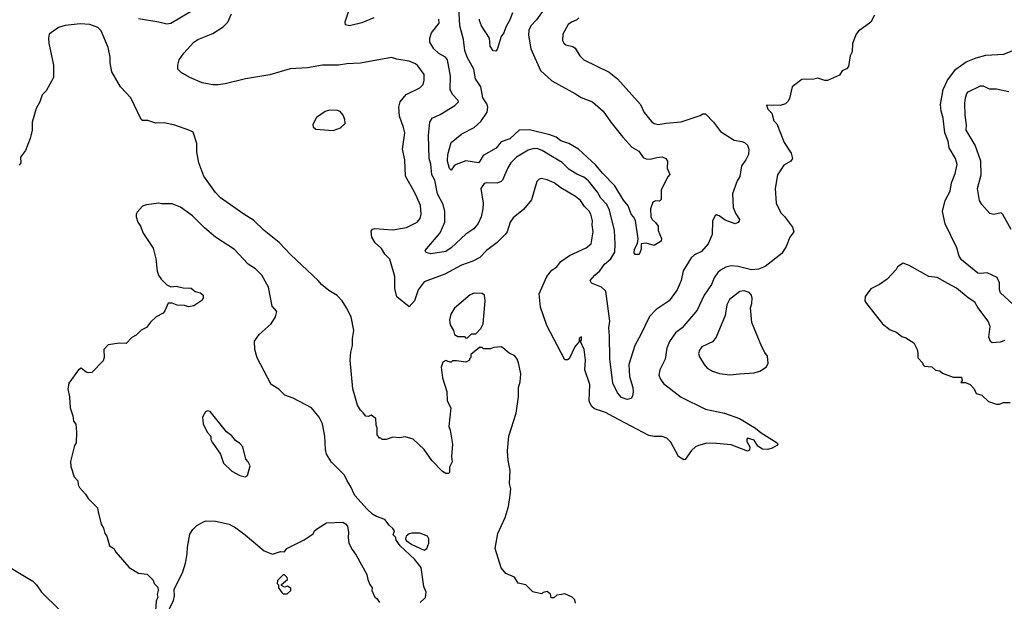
# Model space of a CAD drawing. Extents: x 1678431 to 1860718, y 384618 to 522882.
# Tile 438 of 473: x 1826278 to 1833552, y 466874 to 471171. Entities that reach past the tile are written whole.
import ezdxf

# ---------------------------------------------------------------- set-up
doc = ezdxf.new("R2010")
doc.units = 0

msp = doc.modelspace()

# ---------------------------------------------------------------- linework, layer by layer
at = {"layer": '0CON10XD'}
for points in [[(1828893.3, 471185), (1828805, 471147.1), (1828715, 471126), (1828685, 471132.5), (1828682, 471155), (1828728.1, 471295)], [(1830162.9, 471265), (1830095, 471169.2), (1830053.1, 471125), (1830038.5, 471095), (1830036.4, 471056.4), (1830052.9, 470955), (1830125.5, 470795.5), (1830208.9, 470718.9), (1830384.6, 470624.6), (1830425, 470596.9), (1830508.8, 470565), (1830587.5, 470495), (1830645.7, 470415), (1830733.3, 470303.3), (1830800.7, 470230.7), (1830850.9, 470200.9), (1830882.8, 470152.8), (1830905, 470143.1), (1830935, 470140), (1830985, 470154.2), (1831025, 470157.1), (1831051.2, 470145), (1831064.2, 470125), (1831060, 470075), (1831081.7, 470028.3), (1831065, 470010), (1831017.5, 469915), (1831016.4, 469843.6), (1831005, 469830), (1830975, 469832), (1830955, 469823.8), (1830937.1, 469775), (1830940, 469715), (1830950, 469695), (1830975, 469673.3), (1830993.8, 469645), (1830993.6, 469613.6), (1831020, 469555), (1831016, 469535), (1830965, 469503.8), (1830905, 469520), (1830870, 469515), (1830869.2, 469475), (1830855, 469437.5), (1830825, 469436.7), (1830818, 469448), (1830819.5, 469475), (1830842, 469518), (1830847.6, 469552.4), (1830827.6, 469687.6), (1830812.5, 469715), (1830794.6, 469735), (1830773.8, 469795), (1830737.8, 469837.8), (1830674.7, 469944.8), (1830585, 470034.6), (1830535, 470096.9), (1830405.8, 470215.8), (1830335, 470256.1), (1830276, 470276), (1830242.4, 470302.4), (1830195, 470320), (1830045, 470358.4), (1829966.7, 470355), (1829899, 470291), (1829835, 470270), (1829797.5, 470222.5), (1829701.1, 470168.9), (1829677.7, 470125), (1829666.5, 470115), (1829575, 470129.3), (1829501.9, 470101.9), (1829487.3, 470092.7), (1829465, 470059.2), (1829452.9, 470072.9), (1829438.9, 470125), (1829440.8, 470175), (1829465.4, 470264.6), (1829545, 470327.8), (1829635, 470374.4), (1829685, 470418.2), (1829731, 470489), (1829736.6, 470525), (1829728.9, 470548.9), (1829699.3, 470595), (1829684.5, 470675), (1829644.3, 470734.3), (1829634.1, 470805), (1829583.9, 470895), (1829566.5, 470945), (1829557.5, 471025), (1829530.3, 471125), (1829519.6, 471315)], [(1827565.5, 471244.5), (1827395, 471142.2), (1827365, 471139.5), (1827305.7, 471154.3), (1827155, 471176.7)], [(1829214.7, 469854.7), (1829193.2, 469903.2), (1829128.1, 470015), (1829122.5, 470135), (1829106.5, 470215), (1829122.5, 470335), (1829114.5, 470375), (1829085, 470457.5), (1829080, 470525), (1829088.6, 470565), (1829132.4, 470617.6), (1829233.2, 470666.8), (1829257.9, 470692.1), (1829265.5, 470724.5), (1829265.4, 470765.4), (1829220.3, 470830.3), (1829203.3, 470845), (1829155, 470866), (1829065, 470880), (1829025, 470892.5), (1828795, 470850.8), (1828695, 470845.7), (1828634.3, 470834.3), (1828515, 470834.3), (1828404.3, 470815.7), (1828275, 470808), (1828125.9, 470764.1), (1827945.7, 470734.3), (1827795, 470697.5), (1827745, 470690.8), (1827705, 470690.8), (1827625, 470706), (1827535, 470744), (1827471.2, 470781.2), (1827446.7, 470805), (1827446.7, 470835), (1827456.7, 470875), (1827491.2, 470925), (1827565, 471006.2), (1827594.4, 471025.6), (1827705, 471068.8), (1827780.3, 471119.7), (1827815, 471153.3), (1827844, 471215)], [(1832592.5, 471205), (1832565, 471152.5), (1832475, 471086.7), (1832457.5, 471065), (1832430, 470995), (1832427.5, 470935), (1832412.5, 470905), (1832400, 470825), (1832385, 470807.5), (1832355, 470792.5), (1832335, 470762.5), (1832245, 470723.3), (1832225, 470723.3), (1832175, 470740), (1832145, 470732.5), (1832055, 470730), (1831983.9, 470676.1), (1831965, 470590), (1831953, 470567), (1831935, 470550), (1831895, 470537.5), (1831795, 470540), (1831805, 470510), (1831835, 470480), (1831850, 470425), (1831872.1, 470402.1), (1831924.6, 470264.6), (1831977.5, 470185), (1831985.8, 470145), (1831974, 470125), (1831923.8, 470096.2), (1831877.1, 470025), (1831860, 469925), (1831865.5, 469815), (1831900.6, 469745), (1831927.8, 469717.8), (1831987.4, 469637.4), (1831996.5, 469605), (1831966.7, 469565), (1831939.5, 469495), (1831907.1, 469445), (1831785, 469347.5), (1831735, 469327.1), (1831685, 469322.7), (1831585, 469348.5), (1831535, 469352.5), (1831495, 469342.5), (1831455, 469321.4), (1831435.4, 469304.6), (1831408.9, 469265), (1831387.9, 469215), (1831333.6, 469135), (1831282.9, 469025), (1831172.9, 468895), (1831122.2, 468857.8), (1831079.4, 468795), (1831058.1, 468745), (1831047.5, 468662.5), (1831005.8, 468585), (1831000, 468545), (1831010.8, 468515), (1831034.6, 468484.6), (1831165, 468382.5), (1831345, 468292.9), (1831485, 468265.6), (1831595.4, 468225.4), (1831714.5, 468154.5), (1831755, 468118), (1831873.3, 468045), (1831877.5, 468035), (1831872.5, 468025), (1831837.5, 468005), (1831805, 467995.8), (1831765, 467998.6), (1831731.2, 468021.2), (1831703.1, 468065), (1831655, 468078.6), (1831648.6, 468071.4), (1831648.9, 468055), (1831671.5, 468015), (1831668.3, 467991.7), (1831655, 467983.8), (1831535, 468029.5), (1831425, 468041.5), (1831355, 468042.5), (1831293.4, 468026.6), (1831270.8, 468015), (1831241.4, 467988.6), (1831195, 467923.3), (1831185, 467918.8), (1831143.9, 467943.9), (1831089.2, 468049.2), (1831059.4, 468079.4), (1831025, 468091.5), (1830965, 468091.1), (1830925, 468099.5), (1830663.8, 468236.2), (1830605, 468268.1), (1830525.4, 468295.4), (1830504.6, 468314.6), (1830489.8, 468339.8), (1830484.4, 468355), (1830489.5, 468475), (1830453.5, 468585), (1830457.8, 468655), (1830448.6, 468735), (1830420, 468795), (1830427.5, 468805), (1830428.3, 468828.3), (1830410, 468815), (1830410, 468795), (1830378.8, 468755), (1830336.7, 468665), (1830325, 468657.5), (1830305, 468657.5), (1830173.3, 468913.3), (1830126.3, 469046.3), (1830116, 469145), (1830173.1, 469275), (1830209.3, 469320.7), (1830245, 469345.8), (1830275, 469384.2), (1830340.5, 469429.5), (1830463.8, 469485), (1830498.6, 469515), (1830514.4, 469605), (1830507.1, 469655), (1830509.5, 469685), (1830496.2, 469735), (1830485, 469757.5), (1830451.2, 469791.2), (1830420.8, 469835), (1830385, 469865.8), (1830275, 469928), (1830226.7, 469965), (1830175, 469987.5), (1830131.9, 469998.1), (1830115, 469994), (1830099.2, 469975), (1830058.7, 469841.3), (1829999.8, 469770.2), (1829922.8, 469707.2), (1829901.4, 469675), (1829880, 469605), (1829864.3, 469585), (1829805.7, 469525), (1829725.8, 469465), (1829676.1, 469413.9), (1829625, 469387.5), (1829541.2, 469358.8), (1829418.1, 469291.9), (1829265, 469234.4), (1829220.6, 469175), (1829194, 469095), (1829155, 469050), (1829064.3, 469125), (1829048.2, 469185), (1829050, 469275), (1829012.8, 469402.8), (1828975, 469439.6), (1828950.4, 469480.4), (1828905, 469522), (1828880, 469565), (1828875, 469610), (1828885, 469623.8), (1828901.2, 469628.8), (1829035, 469618.9), (1829135, 469636.9), (1829213.6, 469676.4), (1829236.3, 469703.7), (1829243.3, 469735), (1829238.8, 469798.8), (1829214.7, 469854.7)], [(1830409.2, 471185), (1830395, 471170), (1830355, 471154.2), (1830330.8, 471135), (1830290.8, 471065), (1830288.8, 471018.8), (1830298.3, 470998.3), (1830313.3, 470985), (1830363.9, 470973.9), (1830381.7, 470961.7), (1830416, 470905), (1830445, 470875.8), (1830632.8, 470782.8), (1830693.6, 470733.6), (1830864.3, 470545), (1830891.9, 470485), (1830945, 470419.4), (1830965, 470405.6), (1830995, 470397.1), (1831052.6, 470407.4), (1831165, 470415.8), (1831305, 470462.5), (1831325, 470476.7), (1831345, 470475.6), (1831404.5, 470414.5), (1831455, 470344.2), (1831555, 470282.5), (1831612.7, 470272.7), (1831633.2, 470263.2), (1831654.3, 470244.3), (1831664, 470215), (1831661.4, 470175), (1831641.4, 470135), (1831609.1, 470090.9), (1831597.3, 470012.7), (1831578.3, 469981.7), (1831544, 469885), (1831547.5, 469785), (1831567.6, 469737.6), (1831596.2, 469695), (1831593.3, 469685), (1831585, 469673.3), (1831563.9, 469663.9), (1831490.6, 469690.6), (1831445, 469723.3), (1831425, 469730), (1831415, 469722.5), (1831396.7, 469685), (1831394, 469585), (1831364, 469516), (1831315, 469459.4), (1831264.2, 469435), (1831237.6, 469412.4), (1831178.6, 469315), (1831165.6, 469245), (1831134.2, 469175), (1831075.4, 469094.6), (1830978.9, 469031.1), (1830931.1, 468978.9), (1830867.8, 468845), (1830822.2, 468765), (1830778.5, 468625), (1830783.3, 468535), (1830806.9, 468455), (1830810, 468425), (1830805, 468390), (1830795, 468372.5), (1830765, 468364.2), (1830725, 468379.2), (1830695, 468414), (1830658.8, 468485), (1830636.7, 468665), (1830635.4, 468835), (1830630.8, 468895), (1830636.6, 468945), (1830607.1, 469165), (1830575, 469194.5), (1830503.3, 469225), (1830492, 469245), (1830525.8, 469285), (1830564.6, 469315.4), (1830599.4, 469365), (1830644.5, 469405), (1830674.6, 469455), (1830677.9, 469515), (1830672.5, 469615), (1830636.2, 469765), (1830615.4, 469805), (1830572, 469852), (1830546.1, 469896.1), (1830480.1, 469980.1), (1830445, 470008.8), (1830395, 470029.6), (1830337.8, 470065), (1830285.8, 470115.8), (1830215, 470159.3), (1830138.6, 470205), (1830105, 470217.3), (1830075, 470219.1), (1830035, 470206.4), (1829948.6, 470155), (1829906.6, 470113.4), (1829885, 470078), (1829845.8, 469985), (1829836, 469975), (1829805, 469962.5), (1829725, 469966.9), (1829708.7, 469961.3), (1829685.7, 469924.3), (1829700.9, 469815), (1829699.6, 469775), (1829686.4, 469715), (1829664.5, 469665), (1829632.7, 469627.3), (1829575, 469586.5), (1829465, 469485.5), (1829425, 469458.8), (1829315, 469441.5), (1829281.7, 469451.7), (1829273.8, 469465), (1829383.6, 469596.4), (1829418.9, 469675), (1829418.7, 469755), (1829405.4, 469805), (1829364.1, 469885), (1829345.4, 469985), (1829323.8, 470025), (1829314.6, 470105), (1829303.1, 470145), (1829298.8, 470315), (1829308.6, 470415), (1829326.2, 470445), (1829385, 470471.4), (1829492.2, 470537.8), (1829518.8, 470565), (1829516.2, 470575), (1829475, 470619.4), (1829458.5, 470655), (1829461.5, 470755), (1829437.8, 470875), (1829423.7, 470893.7), (1829375, 470920.6), (1829336.9, 470955), (1829308.1, 471005), (1829307.8, 471035), (1829319.1, 471075), (1829375.7, 471145), (1829374.2, 471175)], [(1829918.1, 471221.9), (1829899.1, 471170.9), (1829868.9, 471115), (1829855.6, 471075), (1829833.8, 471046.2), (1829805, 470950), (1829795, 470940), (1829775, 470942.5), (1829754.4, 470975), (1829748.9, 471035), (1829690, 471125), (1829675.8, 471165), (1829674, 471175)], [(1830385, 466860), (1830380, 466885), (1830360, 466905), (1830305, 466930), (1830280, 466925), (1830245, 466920), (1830225, 466900), (1830205, 466900), (1830198.3, 466928.3), (1830175, 466947.5), (1830145, 466940), (1830135, 466930), (1830088.3, 466938.3), (1830070, 466945), (1830017, 466997), (1829959.3, 467009.3), (1829933, 467053), (1829869.3, 467079.3), (1829835, 467122.5), (1829790, 467265), (1829811.2, 467375), (1829865, 467492.5), (1829888.6, 467575), (1829902.2, 467657.8), (1829905.6, 467705), (1829895.8, 467745), (1829900.3, 467840.3), (1829885.7, 467915), (1829881.5, 467985), (1829892.5, 468095), (1829945.8, 468265), (1829964, 468385), (1829964, 468455), (1829976, 468495), (1829979.2, 468555), (1829963, 468637), (1829953.6, 468663.6), (1829935, 468687.5), (1829895, 468707.5), (1829848.3, 468748.3), (1829835, 468753.3), (1829780.7, 468749.3), (1829755, 468740), (1829705, 468740), (1829695, 468750), (1829675, 468750), (1829611.7, 468698.3), (1829610, 468675), (1829600, 468665), (1829600, 468655), (1829575, 468640), (1829505, 468650), (1829475, 468650), (1829465, 468640), (1829455, 468640), (1829425, 468652.5), (1829405, 468640), (1829392.5, 468605), (1829402.5, 468525), (1829433.3, 468425), (1829436.7, 468355), (1829463.9, 468303.9), (1829448, 468165), (1829458.6, 468138.6), (1829476, 468035), (1829468.8, 467945), (1829473.3, 467905), (1829452.5, 467865), (1829453, 467827), (1829445, 467817.5), (1829425, 467817.5), (1829402.3, 467832.3), (1829323.6, 467913.6), (1829265, 467996.7), (1829185, 468073.3), (1829125, 468090), (1829085, 468083.3), (1829035, 468087.5), (1828985, 468070), (1828955, 468070), (1828945, 468080), (1828935, 468080), (1828920, 468105), (1828920, 468155), (1828912.5, 468175), (1828910, 468225), (1828875, 468250), (1828855, 468240), (1828835, 468242.5), (1828815, 468267.5), (1828795, 468287.5), (1828774.1, 468324.1), (1828740, 468445), (1828718.6, 468655), (1828724.3, 468715), (1828737.5, 468765), (1828735.7, 468815), (1828747.1, 468875), (1828727.5, 468975), (1828693.2, 469043.2), (1828660, 469095), (1828623.2, 469133.2), (1828561.3, 469171.3), (1828508, 469215), (1828484, 469245), (1828280.8, 469435), (1828195, 469525.7), (1828085, 469612.9), (1828005, 469689.2), (1827933.8, 469735), (1827762.5, 469855), (1827725.8, 469895), (1827639.4, 470015), (1827600.8, 470115), (1827586, 470195), (1827586.1, 470256.1), (1827559.3, 470339.3), (1827535, 470353.3), (1827425, 470392), (1827345, 470409.2), (1827285, 470407.5), (1827225, 470426.2), (1827185, 470426.7), (1827176.7, 470435), (1827098, 470595), (1827024, 470675), (1826960, 470785), (1826947.7, 470852.3), (1826947.5, 470895), (1826932.9, 470965), (1826879.7, 471089.7), (1826855, 471113.3), (1826795.8, 471135.8), (1826725, 471142), (1826615, 471128), (1826565, 471113.8), (1826496.4, 471063.6), (1826490, 471035), (1826493, 470997), (1826527.5, 470835), (1826527.5, 470745), (1826473.6, 470646.4), (1826443.9, 470616.1), (1826426.7, 470565), (1826398.8, 470515), (1826370, 470415), (1826370.8, 470355), (1826355.8, 470294.2), (1826320, 470205), (1826283.3, 470155), (1826287.5, 470115), (1826275, 470097.5)], [(1833616.8, 469066.8), (1833523.3, 469153.3), (1833515.5, 469175), (1833516.8, 469226.8), (1833497.9, 469267.9), (1833425, 469301.4), (1833375, 469295.5), (1833355, 469299.2), (1833235, 469396), (1833218.6, 469425), (1833201.4, 469485), (1833116, 469664), (1833095.6, 469755), (1833114.5, 469835), (1833151.1, 469905), (1833162.2, 469965), (1833187.5, 470035), (1833202.7, 470102.7), (1833190, 470145), (1833144.3, 470225.7), (1833137.1, 470275), (1833111.6, 470335), (1833099.1, 470445), (1833084.5, 470495), (1833081.2, 470545), (1833100, 470655), (1833132.2, 470725), (1833193.1, 470806.9), (1833269.4, 470860.6), (1833345, 470890.5), (1833415, 470908.2), (1833547.3, 470917.3), (1833613.8, 470945)], [(1833602, 469622), (1833541.2, 469731.2), (1833527.5, 469745), (1833475, 469731.4), (1833445, 469740), (1833385.8, 469805), (1833368, 469835), (1833353.3, 469925), (1833381.5, 470025), (1833378.9, 470125), (1833336.8, 470245), (1833269.1, 470355), (1833272.5, 470395), (1833262.7, 470465), (1833260, 470555), (1833264.4, 470595), (1833274.3, 470625), (1833285, 470638), (1833375, 470681.9), (1833395, 470683.1), (1833440.2, 470660.2), (1833495, 470660.6), (1833585, 470641.4)], [(1828595, 470353.8), (1828648.3, 470371.7), (1828682.5, 470405), (1828680, 470435), (1828666.7, 470465), (1828645, 470492.5), (1828625, 470500), (1828566.4, 470503.6), (1828535, 470493.3), (1828470.7, 470449.3), (1828443, 470397), (1828445, 470380), (1828465, 470363.3), (1828595, 470353.8)], [(1829237.5, 466865), (1829275, 466902.5), (1829281.7, 466941.7), (1829263.9, 466983.9), (1829244, 467125), (1829195.4, 467185.4), (1829090, 467285), (1829060, 467325), (1829057.5, 467345), (1829036.7, 467365), (1829046.7, 467395), (1829035, 467412.5), (1829007, 467437), (1828975, 467480), (1828915, 467500), (1828885, 467518.8), (1828846, 467555), (1828754, 467655), (1828722, 467725), (1828696.2, 467765), (1828677.3, 467807.3), (1828581.7, 467901.7), (1828545, 467962.5), (1828537.5, 467995), (1828532.5, 468095), (1828514.2, 468185), (1828491.2, 468235), (1828435, 468303.3), (1828297.5, 468375), (1828237.7, 468397.7), (1828191.7, 468441.7), (1828135.8, 468475.8), (1828032.1, 468672.1), (1828015.8, 468735), (1828012.7, 468797.3), (1828046.2, 468845), (1828136.7, 468925), (1828167.5, 468975), (1828177.5, 469015), (1828142.5, 469055), (1828115.9, 469195.9), (1828066.2, 469285), (1828020.9, 469330.9), (1827965, 469366.2), (1827865, 469474), (1827725.6, 469565.6), (1827642.8, 469632.8), (1827555, 469722), (1827465, 469786), (1827405, 469812), (1827325, 469810), (1827305, 469816.2), (1827215, 469803.3), (1827186.4, 469793.6), (1827145, 469750), (1827137.5, 469735), (1827137.5, 469715), (1827150, 469675), (1827170, 469645), (1827190, 469595), (1827263.9, 469483.9), (1827283.3, 469405), (1827293.6, 469313.6), (1827303.9, 469283.9), (1827323.9, 469253.9), (1827365, 469212.5), (1827395, 469197.5), (1827435, 469202.5), (1827485, 469190), (1827545, 469186.7), (1827575, 469163.3), (1827615, 469153.3), (1827632.5, 469135), (1827633.3, 469115), (1827623, 469097), (1827563.6, 469056.4), (1827525, 469050), (1827495, 469060), (1827441.7, 469061.7), (1827405, 469077.5), (1827375, 469077.5), (1827350.7, 469019.3), (1827337.7, 469002.3), (1827287.5, 468975), (1827245, 468936.7), (1827215, 468897.5), (1827175, 468877.5), (1827139.3, 468840.7), (1827107, 468823), (1827065, 468780), (1827015, 468782.5), (1826931.7, 468768.3), (1826900, 468735), (1826902.5, 468675), (1826895, 468650), (1826810, 468565), (1826785, 468562.5), (1826768.3, 468568.3), (1826733, 468597), (1826712.5, 468585), (1826641.2, 468485), (1826633.3, 468443.3), (1826646.7, 468385), (1826650.8, 468305), (1826671.2, 468245), (1826676.1, 468206.1), (1826692.3, 468182.3), (1826698.8, 468125), (1826696.2, 468045), (1826683.8, 468025), (1826653.9, 467906.1), (1826655, 467870), (1826680, 467795), (1826708.8, 467765), (1826711.2, 467735), (1826720, 467715), (1826765, 467666.7), (1826784.3, 467634.3), (1826853.3, 467565), (1826858.8, 467535), (1826880, 467445), (1826896.7, 467415), (1826906.7, 467375), (1826921.2, 467355), (1826941.2, 467285), (1826973.3, 467265), (1826987.7, 467237.7), (1827086.7, 467125), (1827155, 467081.2), (1827220, 467075), (1827265, 467030), (1827272.5, 467005), (1827298.3, 466978.3), (1827300, 466955), (1827292.5, 466925), (1827297.5, 466905), (1827287.5, 466875), (1827282.5, 466805)], [(1833555, 468801.2), (1833521.7, 468788.3), (1833463, 468783), (1833450, 468795), (1833437.5, 468825), (1833446.1, 468903.9), (1833431.4, 468945), (1833355.8, 469045), (1833333.3, 469085), (1833285, 469116.2), (1833198, 469188), (1833135, 469223.3), (1833055, 469266.2), (1832995, 469273.3), (1832850, 469355), (1832805, 469372.5), (1832762.5, 469345), (1832753, 469327), (1832686.4, 469253.6), (1832630, 469215), (1832565, 469182.5), (1832523.8, 469126.2), (1832522.5, 469095), (1832532.5, 469075), (1832652.5, 468925), (1832709.3, 468879.3), (1832755, 468863.3), (1832795, 468830), (1832825, 468820), (1832883, 468783), (1832907.5, 468735), (1832911.7, 468708.3), (1832913, 468673), (1832950, 468635), (1832950, 468625), (1832961.7, 468611.7), (1833017, 468607), (1833043, 468583), (1833075, 468577.5), (1833095, 468560), (1833175, 468530), (1833235, 468530), (1833240, 468505), (1833231.7, 468491.7), (1833265, 468490), (1833300, 468475), (1833330, 468445), (1833345, 468410), (1833385, 468397.5), (1833435, 468350), (1833495, 468330), (1833515, 468330), (1833545, 468342.5), (1833595, 468342.5)], [(1829585, 468820), (1829615, 468850), (1829648.3, 468851.7), (1829685, 468890), (1829702.5, 468925), (1829716.4, 469093.6), (1829711.2, 469135), (1829695, 469148.8), (1829635, 469150.8), (1829605, 469138), (1829490.3, 469039.7), (1829463.8, 468995), (1829454, 468955), (1829457, 468917), (1829482.5, 468875), (1829490, 468845), (1829515, 468830), (1829565, 468830), (1829571.7, 468821.7), (1829585, 468820)], [(1831525, 468548), (1831595, 468554.2), (1831705, 468562), (1831745.9, 468574.1), (1831795, 468607.5), (1831806.2, 468635), (1831803.3, 468685), (1831781.7, 468711.7), (1831760, 468755), (1831686, 468935), (1831676.4, 469043.6), (1831686.7, 469075), (1831690, 469115), (1831683.3, 469135), (1831666.7, 469155), (1831631.2, 469168.8), (1831597.3, 469162.7), (1831522.5, 469105), (1831501.9, 469065), (1831489.4, 468985), (1831422.9, 468825), (1831395, 468790.8), (1831318, 468755), (1831299.7, 468730.3), (1831292.9, 468705), (1831300.3, 468680.3), (1831334, 468625), (1831357.6, 468597.6), (1831395, 468574), (1831447.3, 468557.3), (1831525, 468548)], [(1827945, 467793.3), (1827960, 467805), (1827981.2, 467875), (1827966, 467906), (1827947.5, 467925), (1827926.7, 468015), (1827905, 468040), (1827872.3, 468062.3), (1827845.9, 468095.9), (1827805, 468127.5), (1827685, 468277.5), (1827665, 468282.5), (1827650, 468275), (1827627.5, 468235), (1827632.5, 468185), (1827663.3, 468125), (1827690, 468095), (1827690.7, 468070.7), (1827699.3, 468049.3), (1827760.7, 467960.7), (1827783.8, 467895), (1827845.9, 467835.9), (1827905, 467803.8), (1827945, 467793.3)], [(1827385, 466820), (1827415, 466880), (1827422.5, 466915), (1827420, 466965), (1827480, 467085), (1827503.3, 467155), (1827516.2, 467225), (1827516.7, 467275), (1827535, 467370), (1827557.5, 467405), (1827587.5, 467435), (1827640, 467465), (1827655, 467470), (1827725, 467466.2), (1827825, 467443.8), (1827875, 467416.2), (1827945, 467366.2), (1828085, 467247.5), (1828145, 467223.3), (1828205, 467243.3), (1828235, 467240), (1828252.5, 467265), (1828380.7, 467329.3), (1828445, 467372.5), (1828456.7, 467395), (1828477.7, 467412.3), (1828545, 467453.8), (1828665, 467460), (1828685, 467447.5), (1828698.8, 467428.8), (1828707, 467383), (1828703.8, 467345), (1828710, 467305), (1828733, 467257), (1828763.3, 467215), (1828841.7, 467071.7), (1828848.8, 467035), (1828865, 466997.5), (1828882.5, 466975), (1828880, 466955), (1828902.5, 466905), (1828915.8, 466895.8), (1828935.9, 466865.9)], [(1829265, 467252.5), (1829286.1, 467263.9), (1829300, 467305), (1829300, 467335), (1829290, 467355), (1829235, 467376.7), (1829175, 467377.5), (1829155, 467372.5), (1829133.6, 467356.4), (1829127.5, 467335), (1829133.9, 467323.9), (1829174.1, 467294.1), (1829265, 467252.5)], [(1826215, 467120), (1826375, 467022.5), (1826402.5, 466995), (1826438.3, 466941.7), (1826572.3, 466812.3)], [(1828255, 466930), (1828280, 466955), (1828281.7, 466971.7), (1828257, 466987), (1828235, 466980), (1828211.7, 466991.7), (1828211.7, 466998.3), (1828257.5, 467035), (1828255, 467050), (1828235, 467070), (1828225, 467070), (1828181.7, 467028.3), (1828180, 467005), (1828190, 466995), (1828190, 466975), (1828215, 466940), (1828225, 466930), (1828255, 466930)]]:
    msp.add_lwpolyline(points, dxfattribs=at)

doc.saveas('drawing.dxf')
